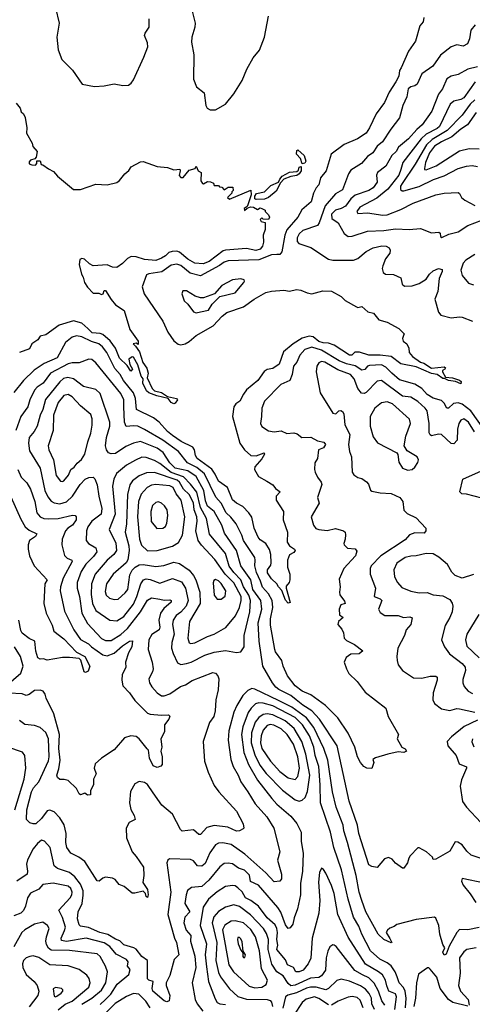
# Model space of a CAD drawing. Extents: x 1678759 to 1859541, y 384609 to 522867.
# Tile 288 of 466: x 1745418 to 1748667, y 507651 to 514710. Entities that reach past the tile are written whole.
import ezdxf

# ---------------------------------------------------------------- set-up
doc = ezdxf.new("R2010")
doc.units = 0

msp = doc.modelspace()

# ---------------------------------------------------------------- linework, layer by layer
at = {"layer": '0CON20XD'}
for points in [[(1745674.1, 514794.1), (1745701.2, 514685), (1745684.4, 514585), (1745693.2, 514493.2), (1745721.2, 514425), (1745797.9, 514347.9), (1745866.4, 514246.4), (1745955, 514230), (1746025, 514234.3), (1746095, 514249.2), (1746157.3, 514237.3), (1746198.7, 514241.3), (1746219.2, 514255), (1746235, 514278.8), (1746308.2, 514441.8), (1746337.1, 514515), (1746335, 514543.3), (1746314.6, 514595.4), (1746318.2, 514611.8), (1746347.9, 514655), (1746346.5, 514716.5)], [(1746655, 514770), (1746676.9, 514685), (1746675.5, 514655), (1746653.5, 514585), (1746651.5, 514548.5), (1746668.1, 514458.1), (1746665, 514282.5), (1746688.3, 514228.3), (1746741.2, 514185), (1746754.2, 514095), (1746764, 514075), (1746785, 514062.5), (1746824.1, 514064.1), (1746895, 514104.3), (1746955, 514179.2), (1747016.1, 514273.9), (1747049.5, 514355), (1747094.5, 514435.5), (1747139.7, 514490.3), (1747176, 514585), (1747204, 514735)], [(1748320, 514725), (1748313.8, 514695), (1748289.2, 514665), (1748259.5, 514555), (1748209.5, 514485), (1748155.6, 514365), (1748143.1, 514345), (1748138.5, 514305), (1748118.2, 514265), (1748069.9, 514190.1), (1748035.6, 514115), (1747975.6, 514035), (1747929.4, 513935), (1747905, 513895.8), (1747843.8, 513855), (1747746.2, 513815), (1747653.1, 513745), (1747617.3, 513625), (1747577.8, 513575), (1747565.6, 513525), (1747545, 513504), (1747526.2, 513465), (1747511.1, 513405), (1747444.1, 513345.9), (1747414.6, 513295), (1747335, 513203.2), (1747320, 513165), (1747298.9, 513045), (1747285, 513027.1), (1747262.6, 513027.4)], [(1748686.9, 514673.1), (1748655.7, 514635), (1748647.6, 514572.4), (1748633.2, 514536.8), (1748600.3, 514519.7), (1748555, 514528.9), (1748515, 514515.6), (1748439.4, 514455), (1748382.4, 514377.6), (1748305, 514320.6), (1748272, 514248), (1748255, 514234.3), (1748225, 514229.1), (1748207.5, 514215), (1748197.4, 514157.4), (1748169.1, 514095), (1748145, 514005.6), (1748082.3, 513925), (1748021.5, 513835), (1747985, 513802.7), (1747953.7, 513756.3), (1747915, 513730), (1747870.6, 513679.4), (1747795, 513631.1), (1747779.3, 513605), (1747735, 513490), (1747685, 513460.6), (1747610.2, 513375), (1747567.5, 513252.5), (1747556.5, 513235), (1747450.8, 513199.2), (1747422.9, 513175), (1747410, 513145), (1747410.1, 513120.1), (1747421.9, 513105), (1747506.7, 513076.7), (1747635, 512993.5), (1747664.7, 512984.7), (1747815, 512985.3), (1747845, 512998.5), (1747905, 513047.7), (1747954.8, 513075.3), (1748017.7, 513087.7), (1748047.5, 513085), (1748069.2, 513075), (1748077, 513057), (1748074.3, 513035), (1748044.4, 512995), (1748024.4, 512945), (1748020.8, 512925), (1748026.1, 512896.1), (1748044.2, 512884.2), (1748102.3, 512882.3), (1748155, 512858), (1748164.1, 512814.1), (1748179.7, 512799.7), (1748235, 512802.5), (1748285, 512818.1), (1748335, 512848.9), (1748360, 512885), (1748385, 512908.2), (1748425, 512926.4), (1748449.8, 512919.8), (1748450.5, 512905), (1748428.2, 512855), (1748418.6, 512761.4), (1748398.2, 512705), (1748425, 512613.3), (1748441.9, 512591.9), (1748515, 512571.8), (1748575, 512580), (1748595, 512576.9), (1748667.9, 512547.9)], [(1748705, 514370.8), (1748635, 514354.7), (1748565, 514316.4), (1748515, 514304.4), (1748485, 514285.8), (1748452.2, 514215), (1748424.1, 514175.9), (1748375.4, 514055), (1748305.9, 513955), (1748267.9, 513922.1), (1748208.2, 513855), (1748137.5, 513795), (1748120.5, 513765), (1748088.9, 513735), (1748045, 513660.3), (1747986.7, 513615), (1747980, 513595), (1747983.6, 513545), (1747955, 513504.5), (1747925, 513485.4), (1747825, 513452.8), (1747795, 513425.9), (1747756.9, 513373.1), (1747725, 513355.8), (1747684.7, 513345), (1747656.7, 513315), (1747657.5, 513285), (1747705, 513252.5), (1747746.7, 513176.7), (1747775, 513155.6), (1747805, 513157.5), (1747915, 513194.6), (1748031.7, 513198.3), (1748115, 513209.2), (1748213.4, 513206.6), (1748295, 513213.8), (1748375, 513182.5), (1748426.9, 513186.9), (1748435, 513180), (1748439.4, 513155), (1748447.5, 513147.5), (1748498.9, 513171.1), (1748565, 513189.6), (1748634.8, 513235.2), (1748735, 513271.5)], [(1748686.5, 514263.5), (1748605, 514150), (1748585, 514137.5), (1748535, 514126.5), (1748508, 514105), (1748431.4, 513945), (1748415, 513929.8), (1748335, 513888.7), (1748299.8, 513855), (1748169.3, 513685), (1748153.8, 513636.2), (1748139.2, 513595), (1748060.4, 513495), (1747980.8, 513429.2), (1747859.4, 513365), (1747838.6, 513335), (1747845, 513321.4), (1747914.5, 513325.5), (1748025, 513308.1), (1748055, 513310.3), (1748155, 513349.7), (1748242.5, 513395), (1748405, 513453.8), (1748465, 513465.4), (1748565, 513470.6), (1748574.4, 513464.4), (1748590, 513435), (1748613.8, 513415), (1748685, 513377.1)], [(1748685.9, 514134.1), (1748651.2, 514105), (1748593.3, 514025), (1748486.6, 513915), (1748378.4, 513851.6), (1748337.3, 513812.7), (1748256.8, 513675), (1748162.6, 513535), (1748152.5, 513515), (1748151.7, 513491.8), (1748162.9, 513482.9), (1748175, 513482.8), (1748285, 513514.8), (1748387.8, 513565), (1748465, 513590), (1748565, 513642.4), (1748625, 513660), (1748665, 513663.8), (1748705, 513656.2)], [(1745391.5, 514111.5), (1745422.5, 514075), (1745429.3, 514049.3), (1745445.8, 514035.8), (1745458.3, 514008.3), (1745470, 513935), (1745466.7, 513895), (1745506.7, 513825), (1745511.7, 513801.7), (1745543.3, 513765), (1745537, 513723), (1745527.5, 513712.5), (1745495, 513703.3), (1745485, 513690), (1745486.4, 513676.4), (1745505, 513668), (1745532.5, 513667.5), (1745541.7, 513678.3), (1745541.7, 513698.3), (1745565, 513697.5), (1745571.7, 513671.7), (1745585, 513670), (1745625, 513640), (1745661.7, 513621.7), (1745688.8, 513588.8), (1745805, 513491.2), (1745855, 513492), (1745965, 513530), (1746045, 513526.7), (1746115, 513542), (1746135, 513556.2), (1746173.8, 513605), (1746202.5, 513627.5), (1746217.5, 513655), (1746285, 513690), (1746305, 513692.5), (1746405, 513658), (1746479.3, 513649.3), (1746525, 513632.5), (1746567, 513637), (1746570, 513625), (1746563, 513593), (1746575, 513577.5), (1746591.7, 513578.3), (1746635, 513630), (1746678.3, 513641.7), (1746685, 513660), (1746700, 513625), (1746720, 513615), (1746717.5, 513555), (1746730, 513535), (1746737, 513533), (1746765, 513550), (1746787, 513547), (1746808.3, 513538.3), (1746815, 513520), (1746845, 513520), (1746851.7, 513511.7), (1746868.3, 513508.3), (1746885, 513490), (1746915, 513510), (1746948.3, 513508.3), (1746950, 513485), (1746940, 513475), (1746940, 513465), (1746910, 513435), (1746923, 513423), (1747078.3, 513488.3), (1747078.8, 513455), (1747056.7, 513383.3), (1747050, 513370), (1747030, 513355), (1747031.7, 513341.7), (1747051.7, 513358.3), (1747075, 513367.5), (1747096.4, 513366.4), (1747125, 513350), (1747145, 513360), (1747157, 513357), (1747180, 513345), (1747180, 513335), (1747205, 513310), (1747210, 513295), (1747205, 513277.5), (1747165, 513280), (1747155, 513290), (1747143, 513277), (1747151.7, 513261.7), (1747180, 513255), (1747180, 513205), (1747165.4, 513165), (1747168.8, 513115), (1747162, 513085), (1747145, 513064.5), (1747114.1, 513054.1), (1747045, 513069.2), (1746895, 513058.2), (1746877.9, 513052.1), (1746778, 512975), (1746735, 512960), (1746674.3, 512964.3), (1746623.9, 512993.9), (1746565, 513044.1), (1746545, 513050), (1746511.8, 513048.2), (1746488.6, 513041.4), (1746465, 513017.5), (1746435, 512998.9), (1746395, 512983.5), (1746315, 512989.4), (1746255, 513008.9), (1746218.3, 513011.7), (1746192, 512998), (1746155, 512961.4), (1746115, 512934.2), (1746085, 512935.7), (1746045, 512951.5), (1745945, 512945.6), (1745918.6, 512958.6), (1745882.7, 512992.7), (1745865, 512997.1), (1745849.2, 512990.8), (1745844.2, 512955), (1745861.2, 512885), (1745873.3, 512865), (1745884, 512825), (1745905, 512792.5), (1745945, 512750), (1745985, 512750), (1746005, 512740), (1746016.7, 512745), (1746025, 512767.5), (1746035, 512767.5), (1746074.2, 512704.2), (1746106.1, 512666.1), (1746168.8, 512625), (1746208.1, 512488.1), (1746267.5, 512405), (1746268.3, 512381.7), (1746255, 512390), (1746232.5, 512385), (1746249.3, 512369.3), (1746279.1, 512329.1), (1746302.5, 512252.5), (1746331.2, 512211.2), (1746339.3, 512175), (1746332.1, 512142.1), (1746369.1, 512065), (1746385, 512048.2), (1746435, 512035.9), (1746478.9, 512008.9), (1746543.8, 511993.8), (1746551.9, 511985), (1746535, 511960.8), (1746523.3, 511955), (1746505.8, 511965), (1746482.9, 511992.9), (1746402, 512012), (1746345, 512035.5), (1746328.8, 512048.8), (1746300.8, 512105), (1746304.2, 512135), (1746288.9, 512155), (1746265.5, 512235), (1746235, 512290), (1746225, 512292.5), (1746202.5, 512275), (1746208.3, 512238.3), (1746227.5, 512205), (1746215, 512190), (1746190, 512230), (1746135, 512284), (1746106.6, 512355), (1746067.8, 512407.8), (1746015, 512452.2), (1745995, 512460.3), (1745939.2, 512465), (1745906.1, 512496.1), (1745864, 512534), (1745805, 512550.4), (1745700.6, 512519.4), (1745605, 512451.2), (1745565, 512440), (1745547.5, 512415), (1745506.2, 512385), (1745488.8, 512351.2), (1745416.7, 512325)], [(1748694.8, 514045), (1748632.3, 513955), (1748585, 513925.2), (1748519.8, 513870.2), (1748446, 513835), (1748395, 513802.4), (1748360.2, 513755), (1748331.1, 513685), (1748323.3, 513643.3), (1748324.5, 513634.5), (1748335, 513633.6)], [(1747445, 513676), (1747433.2, 513715), (1747405, 513746), (1747407, 513773), (1747415, 513777.5), (1747459.1, 513735), (1747471.8, 513695), (1747465, 513681.9), (1747445, 513676)], [(1748335, 513633.6), (1748408.2, 513661.8), (1748575, 513768.5), (1748645, 513785.3), (1748715, 513784.1)], [(1747115, 513420.8), (1747106.7, 513425), (1747106.7, 513445), (1747117.2, 513462.8), (1747175.8, 513475), (1747219.5, 513520.5), (1747276.2, 513543.8), (1747285, 513566.2), (1747302.5, 513587.5), (1747354.1, 513615.9), (1747408.3, 513621.7), (1747418.7, 513631.3), (1747425, 513652), (1747437.8, 513657.8), (1747437.9, 513625), (1747424.4, 513605), (1747406.4, 513593.6), (1747363.9, 513586.1), (1747313.4, 513566.6), (1747289.2, 513540.8), (1747259.5, 513480.5), (1747204.1, 513435.9), (1747175, 513424), (1747115, 513420.8)], [(1747262.6, 513027.4), (1747225, 513023.5), (1747135, 512989.1), (1746915, 512981.5), (1746885, 512970.6), (1746852.7, 512947.3), (1746715, 512873), (1746642, 512892), (1746575, 512946.4), (1746545, 512956.4), (1746505, 512948.9), (1746437.3, 512902.7), (1746345, 512888.2), (1746329.4, 512880.6), (1746297.8, 512795), (1746311.9, 512745), (1746445, 512548.8), (1746480.6, 512470.6), (1746525, 512407.1), (1746555, 512382.5), (1746575, 512379.1), (1746606, 512385), (1746635, 512401.5), (1746685.2, 512444.8), (1746805.8, 512514.2), (1746870.4, 512585), (1746905, 512610.4), (1747025, 512650.8), (1747101.9, 512705), (1747185, 512752.9), (1747225, 512764.5), (1747315, 512769.5), (1747355, 512764.4), (1747405, 512774.4), (1747435, 512770.6), (1747481.1, 512751.1), (1747514.6, 512745.4), (1747595, 512765.5), (1747655, 512763.1), (1747725.5, 512725.5), (1747755, 512696.7), (1747835, 512650), (1747845, 512646.7), (1747875, 512653.3), (1747916.7, 512615), (1747956.7, 512605), (1747995, 512558.8), (1748055, 512540.8), (1748140, 512495), (1748177, 512457), (1748173.3, 512445), (1748166.7, 512425), (1748170, 512405), (1748197.5, 512385), (1748211.2, 512355), (1748212.5, 512325), (1748236.7, 512295), (1748294, 512255), (1748318.1, 512248.1), (1748375, 512210.8), (1748465, 512221.9), (1748474.2, 512215), (1748470.8, 512205), (1748453.3, 512195), (1748451.9, 512185), (1748475, 512147.1), (1748525, 512143.1), (1748575.3, 512125.3), (1748587.7, 512115), (1748585, 512100), (1748546.6, 512116.6), (1748495, 512122.8), (1748467.5, 512137.5), (1748455, 512136.4), (1748415, 512165.4), (1748373.8, 512173.8), (1748265, 512222), (1748155, 512242.9), (1748085, 512295.6), (1748005, 512305.7), (1747923.9, 512303.9), (1747856.7, 512326.7), (1747824.3, 512325.7), (1747802.5, 512305), (1747785.7, 512304.3), (1747676.4, 512376.4), (1747635, 512390.9), (1747596, 512394), (1747565, 512403.1), (1747525, 512436), (1747495, 512441.3), (1747445, 512426), (1747380, 512385), (1747310.8, 512329.2), (1747280.5, 512239.5), (1747235, 512210.2), (1747195, 512200.8), (1747172.3, 512187.7), (1747126.7, 512123.3), (1747046.2, 512055), (1747023.8, 512025), (1746999.1, 511975), (1746970, 511955), (1746955.5, 511935), (1746945.5, 511865), (1746998.8, 511675), (1747031.5, 511625), (1747077.5, 511585), (1747115, 511582.7), (1747173.6, 511603.6), (1747175.6, 511595), (1747155, 511562.2), (1747106.2, 511505), (1747104.6, 511485), (1747132.2, 511435), (1747192.4, 511402.4), (1747234.4, 511375), (1747255, 511348.9), (1747286.7, 511325), (1747260, 511295), (1747259.2, 511265), (1747310.5, 511185), (1747308.5, 511125), (1747339.5, 511035), (1747338.2, 510965), (1747355, 510936.9), (1747391.4, 510915), (1747395.6, 510905), (1747385, 510890.6), (1747355.7, 510874.3), (1747340, 510835), (1747339.2, 510785), (1747356.7, 510735), (1747356.7, 510695), (1747352.5, 510675), (1747331.7, 510648.3), (1747330, 510635), (1747359.1, 510530.9), (1747345, 510527.5), (1747325, 510549.2), (1747298.7, 510618.7), (1747275, 510642.9), (1747264.5, 510664.5), (1747225, 510701.2), (1747197.8, 510745), (1747196.5, 510765), (1747219.8, 510800.2), (1747222.9, 510815), (1747220, 510875), (1747211.7, 510911.7), (1747185, 510953.6), (1747145, 510980.8), (1747129.1, 510999.1), (1747101.8, 511065), (1747084.2, 511144.2), (1747063.9, 511173.9), (1747019.6, 511219.6), (1746975, 511243.5), (1746945, 511267.6), (1746910, 511355), (1746845, 511401.5), (1746821.4, 511451.4), (1746796.6, 511486.6), (1746691.1, 511565), (1746679.5, 511585), (1746673.8, 511625), (1746660, 511645), (1746576.6, 511686.6), (1746515, 511729.6), (1746478.2, 511758.2), (1746418, 511825), (1746379.2, 511855), (1746255.3, 511915), (1746250.2, 511995), (1746233.9, 512035), (1746164.1, 512124.1), (1746140, 512165), (1746100.1, 512210.1), (1746044.6, 512324.6), (1746013.4, 512363.4), (1745985, 512386.9), (1745932.6, 512402.6), (1745865, 512435.3), (1745825, 512442.5), (1745795, 512434.6), (1745747.9, 512395), (1745687.1, 512285), (1745594.6, 512245.4), (1745522.2, 512197.8), (1745445, 512123.5), (1745375, 512037.9)], [(1748685, 513025.8), (1748620.6, 512985), (1748601.8, 512965), (1748585.5, 512915), (1748593.3, 512875), (1748640.4, 512820.4), (1748675, 512810)], [(1746685, 512608.1), (1746715, 512614.5), (1746772.9, 512627.1), (1746800.1, 512669.9), (1746853.6, 512726.4), (1746965, 512752.2), (1747026, 512825), (1747032, 512835), (1747028.8, 512845), (1747005, 512851.9), (1746945, 512844.5), (1746868.1, 512805), (1746816.7, 512743.3), (1746736.7, 512716.7), (1746715, 512716.5), (1746677.4, 512727.4), (1746615, 512766.5), (1746588.8, 512765), (1746580.8, 512745), (1746599.4, 512695), (1746625, 512670), (1746664.4, 512614.4), (1746685, 512608.1)], [(1748089.3, 512175), (1748045, 512219.6), (1748015, 512234.8), (1747928.4, 512231.6), (1747914, 512225), (1747895, 512202.3), (1747875, 512198.1), (1747825, 512227.4), (1747763.1, 512243.1), (1747710.7, 512265), (1747585, 512340.9), (1747515, 512361.2), (1747465, 512344.5), (1747428.2, 512305), (1747407.9, 512255), (1747384.3, 512225.7), (1747374.1, 512165), (1747357.7, 512122.3), (1747291.4, 512095), (1747174.7, 511975.3), (1747155.5, 511925), (1747154.5, 511865), (1747145.7, 511815), (1747155, 511792.5), (1747205, 511761.4), (1747245, 511754.5), (1747295, 511761.9), (1747335, 511744.2), (1747385, 511748.9), (1747409.8, 511739.8), (1747443.8, 511713.8), (1747507, 511717), (1747555, 511689.4), (1747601.7, 511681.7), (1747613.8, 511665), (1747599.1, 511640.9), (1747562.5, 511625), (1747555.7, 511565), (1747536.8, 511533.2), (1747533.1, 511485), (1747538.1, 511465), (1747555, 511430), (1747582.9, 511395), (1747586.8, 511376.8), (1747555.6, 511285), (1747566.7, 511243.3), (1747510.8, 511145), (1747526.9, 511085), (1747543.2, 511063.2), (1747564.5, 511054.5), (1747625, 511048.8), (1747685, 511062.2), (1747743.3, 511045), (1747753.8, 511035), (1747756, 511016), (1747754.2, 510985), (1747744.2, 510955), (1747748, 510945), (1747770.9, 510920.9), (1747825, 510917.5), (1747838.6, 510898.6), (1747828.9, 510865), (1747744.3, 510775), (1747712.1, 510697.9), (1747719.5, 510645), (1747713.3, 510605), (1747716.4, 510586.4), (1747750.2, 510540.2), (1747753.8, 510525), (1747722.5, 510515), (1747712.2, 510485), (1747714.4, 510444.4), (1747740, 510425), (1747706, 510395), (1747700.8, 510375), (1747730.4, 510340.4), (1747741.4, 510315), (1747746.7, 510275), (1747765, 510259.2), (1747821.7, 510231.7), (1747881.2, 510185), (1747855, 510164.5), (1747795, 510161.1), (1747762.6, 510137.4), (1747747.5, 510105), (1747764.5, 510055), (1747781.5, 510021.5), (1747840.8, 509965), (1747898.6, 509888.6), (1748046.2, 509775), (1748064.1, 509714.1), (1748137.5, 509585), (1748127.5, 509555), (1748160, 509495), (1748185, 509482), (1748193.8, 509465), (1748175, 509455.8), (1748135, 509460), (1748060, 509445), (1747972.3, 509417.7), (1747952.5, 509405), (1747960, 509385), (1747945, 509342.5), (1747910, 509345), (1747887.5, 509355), (1747865, 509384), (1747843.8, 509425), (1747824.1, 509495), (1747775.4, 509595), (1747700.8, 509705), (1747613.2, 509793.2), (1747508.9, 509868.9), (1747445, 509895.4), (1747394.5, 509934.5), (1747340, 510005), (1747309.1, 510075), (1747298.8, 510115), (1747255, 510177.1), (1747249.1, 510195), (1747218.8, 510368.8), (1747218.3, 510415), (1747234, 510495), (1747230.9, 510545), (1747205, 510594.7), (1747160.9, 510640.9), (1747147.6, 510685), (1747117.2, 510747.2), (1747105.7, 510795), (1747109.4, 510835), (1747104.7, 510855), (1747024.7, 510975), (1747013.3, 511015), (1746970.7, 511095), (1746934.4, 511144.4), (1746901.2, 511175), (1746865, 511244.6), (1746825, 511287.5), (1746745, 511453.9), (1746690.5, 511500.5), (1746623.5, 511533.5), (1746558.9, 511615), (1746445, 511696.2), (1746315, 511772.5), (1746265, 511795.3), (1746235, 511799.3), (1746182.6, 511792.6), (1746171, 511825), (1746166.7, 511935), (1746165.8, 511985), (1746145, 512028.9), (1745965, 512248.9), (1745935, 512274.4), (1745915, 512277.1), (1745845, 512250.5), (1745795, 512249.7), (1745765, 512242.6), (1745638.9, 512175), (1745585.6, 512104.4), (1745543.5, 512075), (1745525.2, 512054.8), (1745491.2, 511985), (1745477.3, 511935), (1745426.9, 511865), (1745390.6, 511765)], [(1748681.6, 511755), (1748640.4, 511825), (1748605, 511847.3), (1748585, 511838.5), (1748571.1, 511815), (1748561.6, 511775), (1748557.3, 511695), (1748535, 511668.6), (1748515, 511672.5), (1748445, 511736.4), (1748425, 511738.5), (1748375, 511726.4), (1748363.7, 511733.7), (1748357.9, 511747.9), (1748358.2, 511815), (1748341.8, 511905), (1748327.9, 511925), (1748275, 511972.5), (1748225, 512004.7), (1748165, 512011.2), (1748015, 512122.2), (1747985, 512118.9), (1747905, 512037.7), (1747889.8, 512030.3), (1747871.2, 512031.2), (1747846, 512065), (1747820, 512135), (1747791.5, 512165), (1747700.6, 512200.6), (1747608.6, 512255), (1747585, 512258.2), (1747565, 512249.5), (1747550.5, 512225), (1747546.9, 512185), (1747574.2, 512035), (1747665, 511888), (1747686.9, 511883.1), (1747708, 511905), (1747722.2, 511907.8), (1747735, 511900.6), (1747743.8, 511885), (1747751.8, 511805), (1747787.1, 511735), (1747777.9, 511665), (1747785, 511613.3), (1747798.8, 511575), (1747804.4, 511465), (1747816.4, 511446.4), (1747845, 511428.1), (1747875, 511420), (1747907.1, 511397.1), (1747920.6, 511380.6), (1747936.4, 511336.4), (1747945, 511330), (1748005, 511318.5), (1748085, 511313.6), (1748146, 511285), (1748168.1, 511255), (1748175, 511193.3), (1748199.5, 511169.5), (1748265, 511137.5), (1748334.3, 511064.3), (1748334.2, 511045), (1748321.7, 511028.3), (1748255, 511030), (1748215, 511017.3), (1748185, 510980.9), (1748009.6, 510865), (1747941.8, 510795), (1747934.5, 510774.5), (1747934.6, 510734.6), (1747972.2, 510635), (1747962, 510575), (1748005, 510558.9), (1748018.2, 510545), (1747994.5, 510485), (1748005, 510460), (1748037.8, 510437.8), (1748135, 510437.7), (1748174, 510424), (1748218.2, 510428.2), (1748235, 510422.5), (1748225.9, 510374.1), (1748193.1, 510335), (1748180.4, 510295), (1748133.1, 510203.1), (1748124.5, 510145.5), (1748126.7, 510115), (1748135.5, 510085.5), (1748166, 510045), (1748245, 509991.5), (1748305, 509988.1), (1748365, 510004), (1748405, 510003.8), (1748415, 509996.7), (1748415.6, 509975), (1748386.2, 509885), (1748383.5, 509835), (1748395, 509808), (1748445, 509770), (1748505, 509756.9), (1748555, 509772.5), (1748575, 509770.5), (1748685, 509746.5)], [(1748749.7, 511775), (1748655.5, 511905.5), (1748595, 511953.3), (1748565, 511963.5), (1748532.6, 511957.4), (1748495, 511924.5), (1748485, 511924.4), (1748465, 511961.5), (1748445, 511980), (1748385, 511996.8), (1748342.3, 512022.3), (1748305, 512064.7), (1748255, 512095.7), (1748145, 512126.8), (1748089.3, 512175)], [(1748211.7, 508698.3), (1748202.5, 508665), (1748175, 508627.5), (1748165, 508627.5), (1748115, 508663.3), (1748092.3, 508692.3), (1748065, 508703.3), (1748037.5, 508695), (1747985, 508632.5), (1747945, 508638), (1747925, 508650.8), (1747851.2, 508875), (1747842.4, 508935), (1747783, 509107), (1747697.6, 509505), (1747570.5, 509695), (1747514.4, 509754.4), (1747449.7, 509795), (1747403.3, 509835), (1747365, 509864.8), (1747278.3, 509908.3), (1747256.9, 509925), (1747232.8, 509955), (1747162.2, 510075), (1747138, 510255), (1747130.8, 510385), (1747155.6, 510485), (1747149.2, 510545), (1747091.5, 510625), (1747076.3, 510695), (1747005.8, 510795), (1746974.8, 510905), (1746887.6, 511027.6), (1746869.4, 511085), (1746815, 511183.3), (1746765, 511222.8), (1746751.1, 511261.1), (1746740.7, 511335), (1746685, 511434), (1746625, 511475.1), (1746534.8, 511495), (1746495, 511531.8), (1746446.7, 511606.7), (1746405, 511638.1), (1746284.3, 511685.7), (1746235, 511674.2), (1746179.2, 511650.8), (1746105, 511599.2), (1746075, 511596.5), (1746055, 511604.3), (1746040.9, 511625), (1746034.7, 511655), (1746041.2, 511715), (1746065.3, 511795), (1746065.9, 511825), (1745995, 512030.6), (1745965, 512058.5), (1745875, 512079.3), (1745805, 512135.9), (1745764.3, 512145.7), (1745733.5, 512136.5), (1745705.8, 512114.2), (1745604.2, 511985.8), (1745583.2, 511915), (1745564.2, 511875), (1745543.8, 511796.2), (1745522.6, 511757.4), (1745485.3, 511714.7), (1745480.7, 511675), (1745488.5, 511618.5), (1745563.8, 511493.8), (1745597.6, 511335), (1745619, 511289), (1745645, 511257.1), (1745665, 511246), (1745705, 511238.8), (1745755, 511253.4), (1745796.6, 511293.4), (1745851.8, 511378.2), (1745888.9, 511415), (1745915, 511427.3), (1745945, 511430), (1745958.3, 511418.3), (1745974.7, 511374.7), (1745985.8, 511295), (1746008.1, 511205), (1746002.3, 511165), (1745936.7, 511115), (1745907.5, 511075), (1745897.5, 511045), (1745896.2, 510975), (1745912.2, 510955), (1745964, 510924), (1745970.7, 510895), (1745948.7, 510861.3), (1745893.5, 510806.5), (1745858.4, 510755), (1745830.4, 510675), (1745829.4, 510635), (1745847.5, 510575), (1745864.8, 510455), (1745905, 510380), (1746005, 510273.4), (1746035, 510258.8), (1746075, 510260.3), (1746145, 510303.4), (1746193, 510345), (1746284, 510465), (1746335, 510548.8), (1746365, 510565.4), (1746425, 510555.3), (1746455, 510548.5), (1746495, 510551.1), (1746504.2, 510545), (1746505.5, 510535), (1746452.4, 510487.6), (1746428.4, 510455), (1746417.1, 510405), (1746424.7, 510355), (1746420, 510335), (1746367, 510303), (1746344.8, 510265), (1746340.8, 510195), (1746368.2, 510105), (1746376.4, 510055), (1746372.2, 510035), (1746345.8, 509985), (1746350.6, 509955), (1746366.7, 509926.7), (1746405, 509883.1), (1746435, 509863.5), (1746455, 509862.1), (1746495, 509876.9), (1746571.3, 509928.7), (1746607.8, 509942.2), (1746655, 509972.9), (1746805, 510029.1), (1746824, 510025), (1746841.4, 510005), (1746847.8, 509985), (1746843.5, 509905), (1746825.3, 509834.7), (1746820.9, 509755), (1746811.5, 509715), (1746781.2, 509671.2), (1746734.5, 509534.5), (1746743.9, 509393.9), (1746770.6, 509315), (1746815, 509218.8), (1746848, 509175), (1746975, 509036.9), (1747022.2, 508945), (1747026.2, 508915), (1747021.7, 508908.3), (1746995.7, 508894.3), (1746975, 508891.9), (1746912, 508922), (1746815, 508933.2), (1746761.1, 508918.9), (1746715, 508869.4), (1746705, 508868.6), (1746665, 508901.4), (1746585, 508893.1), (1746571.4, 508905), (1746514.1, 509014.1), (1746438.1, 509078.1), (1746376.8, 509166.8), (1746335, 509225.8), (1746315, 509240.8), (1746275, 509248), (1746245, 509231.2), (1746213.1, 509176.9), (1746206.5, 509095), (1746216.6, 509046.6), (1746239.4, 509005), (1746246.7, 508975), (1746203.3, 508955), (1746182, 508915), (1746185.7, 508845), (1746225, 508743.3), (1746255, 508712), (1746306.2, 508635), (1746310, 508575), (1746302.2, 508525), (1746336.1, 508475), (1746339.4, 508435), (1746335, 508416.2), (1746325, 508423.8), (1746320.8, 508445), (1746305, 508462.9), (1746245, 508448.2), (1746225, 508448.9), (1746168.8, 508495), (1746131.1, 508511.1), (1746103.3, 508545), (1746085, 508556.6), (1746035, 508561.9), (1746014.5, 508555.5), (1745987.5, 508535), (1745975, 508536.2), (1745885.6, 508675.6), (1745843.6, 508706.4), (1745785, 508734), (1745756.7, 508775), (1745750.2, 508810.2), (1745752.4, 508875), (1745737.7, 508937.7), (1745707.2, 508987.2), (1745665, 509031.2), (1745635, 509043.9), (1745615, 509037.3), (1745575, 508983.7), (1745534.8, 508945.2), (1745515, 508944), (1745491.5, 508951.5), (1745467.5, 508975), (1745469.2, 509045), (1745502.7, 509175), (1745516.9, 509203.1), (1745556.2, 509245), (1745624.4, 509395.6), (1745629.3, 509425), (1745624.6, 509555), (1745605, 509599.4), (1745565, 509635.6), (1745525, 509649.5), (1745455, 509656.7), (1745415.7, 509685)], [(1745725, 511398.1), (1745735, 511403.3), (1745768.5, 511445), (1745784.8, 511485.2), (1745808.4, 511501.6), (1745829.7, 511530.3), (1745862.2, 511557.8), (1745884.6, 511595), (1745906.4, 511683.6), (1745929.7, 511745), (1745938.3, 511801.7), (1745938.8, 511848.8), (1745928.5, 511878.5), (1745855, 511940.9), (1745795, 512006.4), (1745765, 512022.8), (1745733.8, 512015), (1745695.3, 511965), (1745661, 511875), (1745658.8, 511765), (1745621.2, 511655), (1745627.9, 511625), (1745660.6, 511555), (1745680.9, 511440.9), (1745711.1, 511401.1), (1745725, 511398.1)], [(1748205, 511479.4), (1748235, 511484.2), (1748255, 511501.2), (1748275.7, 511535), (1748280.6, 511555), (1748270, 511575), (1748198.5, 511618.5), (1748178.5, 511655), (1748190.8, 511725), (1748223.6, 511815), (1748215.5, 511845), (1748095, 511955.2), (1748055, 511970), (1748015, 511963.1), (1747968.2, 511925), (1747933.8, 511865), (1747933.1, 511795), (1747955, 511720), (1747985.7, 511675.7), (1748126, 511605), (1748133.3, 511593.3), (1748138.6, 511538.6), (1748165.8, 511495), (1748205, 511479.4)], [(1746575, 510087.3), (1746615, 510094.7), (1746649.4, 510105), (1746747.5, 510155), (1746813.3, 510176.7), (1746895, 510187.3), (1746975, 510174.4), (1747005, 510178), (1747030.4, 510215), (1747030, 510295), (1747070.6, 510465), (1747073.7, 510545), (1747063.3, 510585), (1747023.8, 510643.8), (1747005, 510695.3), (1746955, 510746.3), (1746921.3, 510791.3), (1746895, 510882.3), (1746781.1, 511021.1), (1746759, 511135), (1746715, 511212.1), (1746688.6, 511321.4), (1746645, 511380.6), (1746595, 511433.2), (1746504.4, 511464.4), (1746425, 511527.6), (1746385, 511550.6), (1746325, 511571.8), (1746295, 511573.3), (1746248.7, 511551.3), (1746184.8, 511515.2), (1746112.7, 511457.3), (1746093.3, 511415), (1746085.3, 511365), (1746103.9, 511163.9), (1746059.6, 511055), (1746107.6, 510957.6), (1746113.7, 510905), (1746094.5, 510875.5), (1746046.5, 510835), (1745960.6, 510735), (1745933.9, 510666.1), (1745931.6, 510588.4), (1745940, 510525), (1745965.2, 510475.2), (1746065, 510405.5), (1746115, 510401.1), (1746165, 510430.9), (1746235, 510520.8), (1746259.8, 510575), (1746288.6, 510665), (1746306.5, 510695), (1746325, 510701.6), (1746355, 510696.8), (1746425, 510671.2), (1746515, 510704.7), (1746578.7, 510678.7), (1746607.9, 510635), (1746627.4, 510545), (1746612.3, 510505), (1746575, 510463.5), (1746541.6, 510438.4), (1746519.5, 510405), (1746515.2, 510375), (1746525.7, 510305), (1746509.3, 510245), (1746508.8, 510205), (1746518.8, 510165), (1746550, 510100), (1746575, 510087.3)], [(1745405.2, 511485.2), (1745429, 511429), (1745469.5, 511389.5), (1745495.9, 511345), (1745525.8, 511255), (1745541.3, 511175), (1745565, 511146.4), (1745591.2, 511135), (1745621.5, 511131.5), (1745695, 511134), (1745797.9, 511157.9), (1745815.6, 511155.6), (1745824.3, 511145), (1745822.9, 511125), (1745796.4, 511085), (1745764.5, 511065), (1745746.7, 511045), (1745723.8, 510985), (1745721.4, 510945), (1745738.5, 510868.5), (1745758.5, 510848.5), (1745792.5, 510835), (1745795.5, 510825), (1745730.6, 510705), (1745710, 510645), (1745708.9, 510615), (1745740.6, 510470.6), (1745807.8, 510335), (1745855, 510266.9), (1745912.7, 510235), (1745932.9, 510215), (1746015, 510157.5), (1746045, 510148.7), (1746095, 510167.9), (1746155, 510220.3), (1746205, 510254.5), (1746227.2, 510257.2), (1746223.8, 510215), (1746199.6, 510170.4), (1746177.5, 510105), (1746179.6, 510065), (1746153.9, 510015), (1746150.7, 509975), (1746157.9, 509935), (1746205.2, 509885.2), (1746245, 509830), (1746335, 509739.3), (1746355, 509731.6), (1746435, 509723.3), (1746485.9, 509725.9), (1746496.1, 509716.1), (1746489.2, 509695), (1746457.5, 509655), (1746456.7, 509605), (1746431.2, 509555), (1746438.1, 509495), (1746431.2, 509465), (1746440.8, 509425), (1746440.7, 509369.3), (1746430.7, 509359.3), (1746405, 509350), (1746375, 509360), (1746350.9, 509415), (1746342.9, 509472.9), (1746333.3, 509483.3), (1746275.3, 509555.3), (1746255, 509570.5), (1746215, 509576.2), (1746169.3, 509560.7), (1746096.7, 509475), (1746005, 509416.7), (1745960, 509375), (1745953.3, 509345), (1745965.9, 509304.1), (1745946.7, 509265), (1745947.1, 509225), (1745926.2, 509185), (1745926.7, 509153.3), (1745905, 509151.2), (1745885, 509163.8), (1745855, 509154), (1745845, 509160.8), (1745825, 509197.5), (1745765, 509255.6), (1745736.1, 509263.9), (1745705, 509262), (1745688.3, 509278.3), (1745684.4, 509295), (1745699.6, 509340.4), (1745707.6, 509402.4), (1745700, 509485), (1745704.5, 509585), (1745663, 509733), (1745608.8, 509845), (1745602, 509875), (1745585.7, 509895.7), (1745565, 509902.5), (1745525, 509900), (1745485, 509871.8), (1745465, 509865.6), (1745435, 509876.2), (1745341.5, 509881.5)], [(1746646.6, 510236.6), (1746675, 510243.2), (1746765, 510287.8), (1746815, 510304), (1746897.3, 510352.7), (1746967.2, 510435), (1746996.2, 510495), (1747008.6, 510545), (1747008.3, 510575), (1746955, 510673.3), (1746893.8, 510735), (1746819.2, 510839.2), (1746722.1, 510942.1), (1746698.6, 510975), (1746683.4, 511045), (1746693.1, 511115), (1746690.7, 511145), (1746670.4, 511195), (1746666, 511245), (1746633.9, 511305), (1746593.3, 511345), (1746564.2, 511394.2), (1746548.5, 511408.5), (1746384.5, 511464.5), (1746328.5, 511461.5), (1746275, 511440.3), (1746227.5, 511405), (1746209.3, 511375), (1746192.6, 511305), (1746183.5, 511095), (1746174.8, 511035), (1746201.9, 510938.1), (1746203.3, 510905), (1746193.1, 510836.9), (1746183.1, 510816.9), (1746088.9, 510735), (1746040.9, 510665), (1746030.5, 510610.5), (1746038.5, 510585), (1746063.7, 510563.7), (1746095, 510554.1), (1746125, 510555.4), (1746175, 510600), (1746193.6, 510625), (1746209.4, 510730.6), (1746225.7, 510764.3), (1746245.7, 510784.3), (1746275, 510800.8), (1746305, 510804.8), (1746395, 510790.3), (1746452.7, 510797.3), (1746525, 510819.7), (1746565, 510810.3), (1746635, 510763.3), (1746666.2, 510725), (1746681.6, 510695), (1746710.4, 510605), (1746713.9, 510525), (1746637.5, 510395), (1746624.7, 510275), (1746635, 510241.4), (1746646.6, 510236.6)], [(1748735, 511280), (1748625, 511308.8), (1748590.8, 511310.8), (1748578, 511325), (1748599.4, 511415), (1748731.9, 511475)], [(1746335, 510902), (1746405, 510903.8), (1746515.2, 510934.8), (1746558.9, 510961.1), (1746587.8, 511015), (1746603.4, 511145), (1746577.9, 511265), (1746540.8, 511310.8), (1746519.7, 511355), (1746496.9, 511366.9), (1746395, 511377.5), (1746365, 511371.9), (1746333, 511357), (1746291, 511309), (1746271.3, 511255), (1746264.8, 511145), (1746277.3, 510985), (1746292.5, 510942.5), (1746335, 510902)], [(1745355, 511288), (1745425, 511128.9), (1745456.3, 511075), (1745485, 511049.3), (1745540.8, 511025), (1745531.1, 511005), (1745487.9, 510975), (1745478.4, 510945), (1745478.8, 510915), (1745487.8, 510865), (1745523, 510795), (1745614.4, 510695), (1745598.5, 510665), (1745591.1, 510525), (1745608.1, 510455), (1745650.3, 510370.3), (1745664.2, 510325), (1745735, 510271.8), (1745825.3, 510175.3), (1745885.3, 510145), (1745920.5, 510075), (1745909.8, 510040.2), (1745889.7, 510029.7), (1745881.4, 510035), (1745857.9, 510117.9), (1745845, 510129.4), (1745775, 510138), (1745726.4, 510136.4), (1745615, 510118.8), (1745588.3, 510128.3), (1745565, 510126.2), (1745548.8, 510135), (1745535, 510182.5), (1745526, 510255), (1745485, 510272.9), (1745435, 510310.8), (1745425, 510330), (1745412.7, 510405)], [(1746402.4, 511062.4), (1746445, 511063.5), (1746463.9, 511076.1), (1746475, 511100), (1746480.9, 511155), (1746476, 511195), (1746457.3, 511225), (1746435, 511244.5), (1746415, 511252.1), (1746395, 511249.5), (1746372.1, 511227.9), (1746358.4, 511185), (1746362, 511112), (1746402.4, 511062.4)], [(1748675, 510731.5), (1748595, 510707.1), (1748545, 510724.2), (1748519.1, 510749.1), (1748489.1, 510805), (1748426.7, 510856.7), (1748385, 510879.5), (1748335, 510884.1), (1748265, 510865.3), (1748225, 510864), (1748185, 510854), (1748125, 510812.5), (1748103.9, 510765), (1748108.9, 510715), (1748129.5, 510675), (1748160.2, 510640.3), (1748225, 510611.8), (1748285, 510601.8), (1748343.1, 510603.1), (1748385, 510586.7), (1748455, 510579.4), (1748505, 510554.2), (1748522, 510528), (1748526.9, 510505), (1748521.8, 510465), (1748506.4, 510425), (1748472.6, 510367.4), (1748446.9, 510265), (1748466.9, 510215), (1748503.9, 510163.9), (1748594, 510094), (1748615, 510068.8), (1748617.7, 510045), (1748599.8, 509979.8), (1748599.6, 509955), (1748609.2, 509929.2), (1748637.5, 509895), (1748668.2, 509878.2)], [(1746865, 510554.4), (1746893, 510577), (1746898.5, 510615), (1746865, 510668.5), (1746845, 510687.9), (1746822.6, 510697.4), (1746811.2, 510688.8), (1746807.3, 510672.7), (1746813.8, 510585), (1746835.6, 510555.6), (1746865, 510554.4)], [(1748714, 510446), (1748626.5, 510305), (1748618, 510265), (1748628, 510218), (1748715.6, 510135.6)], [(1745320, 509935), (1745426.5, 510025), (1745443.1, 510075), (1745424.7, 510144.7), (1745380, 510215)], [(1748715, 508202.7), (1748635, 508184.5), (1748575, 508187.8), (1748555, 508165.7), (1748501.3, 508068.7), (1748480.1, 508009.9), (1748465, 508004.6), (1748455.8, 508025), (1748468.5, 508055), (1748455, 508080), (1748434.7, 508155), (1748426.5, 508215), (1748405, 508268.8), (1748395.7, 508275.7), (1748265, 508260), (1748125.9, 508224.1), (1748105, 508208.8), (1748075, 508198), (1748057.2, 508182.8), (1748048.6, 508165), (1748075, 508123.3), (1748088.8, 508095), (1748085, 508092), (1748032.5, 508115), (1747991.8, 508155), (1747901.9, 508315), (1747875, 508395.8), (1747853.8, 508455), (1747834.1, 508574.1), (1747772.2, 508812.2), (1747744.8, 508895), (1747739.5, 508935), (1747689.8, 509065), (1747663.9, 509175), (1747630.4, 509400.4), (1747601.3, 509485), (1747529.5, 509635), (1747475.9, 509705.9), (1747371.3, 509781.3), (1747275, 509829.3), (1747105, 509911.1), (1747085, 509915.8), (1747055, 509901.5), (1747020, 509865), (1746976, 509794), (1746954.2, 509745.8), (1746919.1, 509610.9), (1746914.6, 509545), (1746933.8, 509405), (1746950.8, 509355), (1746985.4, 509295), (1747005.3, 509245.3), (1747056.2, 509175), (1747108, 509088), (1747192.5, 508995), (1747243.3, 508915), (1747285.4, 508745), (1747269.5, 508685), (1747283.3, 508635), (1747297.8, 508585), (1747298.3, 508551.7), (1747285, 508533.8), (1747245, 508528.8), (1747185, 508593.8), (1747035, 508727.4), (1746935, 508796.2), (1746875, 508808), (1746845, 508805.4), (1746824.5, 508795), (1746783.8, 508736.2), (1746749.2, 508660.8), (1746725, 508641.8), (1746695, 508644.4), (1746665, 508680.5), (1746645, 508689.1), (1746493.3, 508695), (1746482, 508685), (1746474.4, 508665), (1746502.7, 508455), (1746481.5, 508295), (1746530, 508125), (1746544.5, 508095), (1746559.2, 508005), (1746527.8, 507972.2), (1746495, 507856.7), (1746468.7, 507805), (1746468.4, 507785), (1746496.2, 507715), (1746491.2, 507675), (1746475, 507670), (1746455, 507676.2), (1746374, 507745), (1746368.4, 507765), (1746376.7, 507815), (1746345, 507824.2), (1746336.2, 507835), (1746334.4, 507965), (1746295, 507994.4), (1746255, 508045.7), (1746237.1, 508057.1), (1746165, 508077.5), (1746136.9, 508106.9), (1746105, 508118.2), (1746050.9, 508150.9), (1745992.5, 508165), (1745912.7, 508202.7), (1745855, 508211.2), (1745845, 508220), (1745833.1, 508265), (1745838.4, 508315), (1745866.4, 508375), (1745873.2, 508433.2), (1745873.3, 508465), (1745855, 508512.5), (1745814.5, 508564.5), (1745775, 508596.2), (1745689.4, 508625), (1745664.5, 508644.5), (1745635.6, 508775.6), (1745595, 508821.5), (1745575, 508826.9), (1745546.9, 508805), (1745515, 508765.3), (1745475, 508687.2), (1745467.5, 508655), (1745475.2, 508605), (1745471.2, 508585), (1745396.8, 508533.2)], [(1748188.2, 507625), (1748193.3, 507695), (1748184.1, 507745), (1748171.8, 507771.8), (1748142.2, 507805), (1748128.1, 507848.1), (1748114.3, 507885), (1748085, 507926.6), (1748055, 507949.7), (1748003.9, 507973.9), (1747935.2, 508035.2), (1747874.6, 508154.6), (1747852.5, 508212.5), (1747814.2, 508275), (1747776.3, 508405), (1747727.3, 508615), (1747672.5, 508775), (1747649.8, 508885), (1747576.4, 509095), (1747575.6, 509225), (1747566.3, 509355), (1747539, 509435), (1747528.5, 509495), (1747497.1, 509575), (1747448.2, 509655), (1747395, 509707), (1747235, 509790.4), (1747165, 509811), (1747135, 509811.9), (1747111.2, 509805), (1747080.3, 509775), (1747057.8, 509742.2), (1747019.2, 509640.8), (1747010.8, 509585), (1747027.1, 509457.1), (1747059.6, 509369.6), (1747125, 509258), (1747227, 509127), (1747264.8, 509084.8), (1747365, 508999.6), (1747406.3, 508946.3), (1747437.7, 508885), (1747438.7, 508818.7), (1747451.6, 508735), (1747448.4, 508605), (1747433.7, 508516.3), (1747433.2, 508435), (1747411.5, 508335), (1747388, 508272), (1747378.2, 508225), (1747360.3, 508199.7), (1747345, 508195.8), (1747325, 508220.6), (1747292.5, 508312.5), (1747271.6, 508345), (1747132.7, 508505), (1747075, 508530.8), (1747066.9, 508576.9), (1747031.7, 508611.7), (1746987.8, 508627.8), (1746945, 508659.2), (1746915, 508663.8), (1746885, 508660.4), (1746854, 508636), (1746775, 508541.6), (1746725, 508494.7), (1746650.5, 508489.5), (1746623.5, 508466.5), (1746612.5, 508435), (1746604.1, 508375), (1746639.3, 508315), (1746602.8, 508275), (1746595.2, 508235), (1746613.5, 508183.5), (1746645.7, 508145), (1746644.7, 508105), (1746675, 507996.2), (1746682.9, 507915), (1746655.4, 507805), (1746678.5, 507685), (1746691.3, 507655), (1746731.8, 507601.8)], [(1747425, 509108.2), (1747445, 509113.8), (1747466.1, 509133.9), (1747485, 509177.5), (1747499.8, 509295), (1747470.8, 509445), (1747443, 509535), (1747389.1, 509629.1), (1747323.4, 509683.4), (1747235, 509726.2), (1747195, 509733.1), (1747165, 509728.2), (1747135, 509706.9), (1747108.3, 509675), (1747082.8, 509597.2), (1747080.6, 509525), (1747105, 509438.9), (1747141.4, 509365), (1747188.2, 509305), (1747305.4, 509185.4), (1747395, 509116.7), (1747425, 509108.2)], [(1748705, 509688.1), (1748608.2, 509641.8), (1748518, 509568), (1748487.1, 509535), (1748492.2, 509505), (1748550.7, 509435), (1748572.9, 509375), (1748624.3, 509354.3), (1748625.6, 509345), (1748589.2, 509260.8), (1748579.1, 509215), (1748595.3, 509105), (1748625, 509064.3), (1748728.6, 508955)], [(1747395, 509262.1), (1747415, 509284.2), (1747427.3, 509345), (1747414.9, 509425), (1747382.7, 509515), (1747338, 509585), (1747295, 509625.2), (1747243.3, 509653.3), (1747215, 509656.3), (1747195, 509650), (1747165, 509616.9), (1747151.7, 509575), (1747147, 509525), (1747155.7, 509485), (1747217.6, 509395), (1747285, 509320.3), (1747345, 509274.7), (1747395, 509262.1)], [(1748669.2, 509555), (1748663.3, 509533.3), (1748677.8, 509497.8)], [(1745383.7, 509046.3), (1745450.3, 509265), (1745461.1, 509345), (1745453.7, 509433.7), (1745438.6, 509458.6), (1745332.5, 509495)], [(1748745, 508691.9), (1748659.5, 508719.5), (1748628.1, 508748.1), (1748595, 508794), (1748563.9, 508813.9), (1748545, 508816.7), (1748505, 508750), (1748405, 508692.5), (1748385, 508690), (1748380, 508705), (1748337.5, 508745), (1748285, 508773.3), (1748275, 508772.5), (1748220, 508715), (1748211.7, 508698.3)], [(1748111.7, 507615), (1748123.4, 507705), (1748115, 507725.3), (1748066.6, 507745), (1748052.9, 507782.9), (1748044.2, 507824.2), (1748021.6, 507861.6), (1747993.9, 507885), (1747899.4, 507939.4), (1747775, 508133.5), (1747701.4, 508295), (1747674.7, 508445), (1747655, 508502), (1747615, 508591.2), (1747598.3, 508618.3), (1747585, 508626.2), (1747571.1, 508595), (1747564, 508526), (1747573.2, 508395), (1747565.5, 508305.5), (1747518.5, 508125), (1747507.3, 507982.7), (1747487.9, 507942.1), (1747452.3, 507895), (1747425, 507882.9), (1747401.2, 507885), (1747382.9, 507915), (1747340.4, 507935), (1747325, 507970), (1747262.7, 508045), (1747270.3, 508075), (1747264.8, 508115), (1747267.4, 508165), (1747263.8, 508195), (1747251.6, 508221.6), (1747195, 508270), (1747131.1, 508355), (1747076.5, 508396.5), (1747039.6, 508415), (1747015, 508457.1), (1746985, 508486.1), (1746965, 508500), (1746945, 508503.1), (1746895, 508495.3), (1746835, 508457.7), (1746773.8, 508405), (1746735, 508348), (1746712.7, 508215), (1746759.2, 508085), (1746749.8, 508005), (1746759.9, 507919.9), (1746773.3, 507815), (1746820.3, 507690.3), (1746835.3, 507665.3), (1746855, 507655.3), (1746895, 507650.7)], [(1748755, 508519.6), (1748595, 508553.8), (1748590, 508535), (1748600.7, 508505), (1748652.2, 508442.2), (1748691.3, 508381.3)], [(1745995, 507650.4), (1746034.6, 507685.4), (1746071.7, 507725), (1746117.5, 507795), (1746201.6, 507865), (1746211.8, 507901.8), (1746192.9, 507925), (1746197, 507955), (1746185, 507973.6), (1746111.4, 508011.4), (1746065, 508065.9), (1746025, 508091.7), (1745895, 508125.7), (1745755, 508101.7), (1745718.3, 508108.3), (1745714.7, 508125), (1745740.6, 508179.4), (1745746.2, 508205), (1745724.4, 508274.4), (1745700, 508325), (1745780.4, 508415), (1745791.8, 508435), (1745793.6, 508455), (1745785, 508481.5), (1745765, 508498.4), (1745659.1, 508519.1), (1745585, 508509.5), (1745555, 508476.7), (1745495, 508448.9), (1745474.6, 508415), (1745460.3, 508355), (1745445, 508324.5), (1745425, 508303.9), (1745375, 508284.6)], [(1748037.9, 507645), (1748016.5, 507676.5), (1747994.4, 507744.4), (1747962.7, 507802.7), (1747925, 507841.2), (1747878.6, 507861.4), (1747824.3, 507894.3), (1747690, 508065), (1747675, 508076.4), (1747665, 508076.5), (1747645, 508062.9), (1747628.8, 508031.2), (1747618.6, 507985), (1747613.2, 507896.8), (1747585, 507855.3), (1747565, 507843.3), (1747505, 507838), (1747395, 507787.3), (1747364.6, 507784.6), (1747345, 507800.5), (1747309.7, 507855), (1747264.1, 507884.1), (1747229, 507939), (1747201.8, 508045), (1747203.3, 508115), (1747190, 508160), (1747166.9, 508195), (1747075, 508292.8), (1746995, 508352.3), (1746955, 508364.7), (1746895, 508348.6), (1746845, 508317.6), (1746811.2, 508278.8), (1746799.8, 508235), (1746833.7, 508095), (1746826.7, 507965), (1746845, 507878.1), (1746858.8, 507848.8), (1746923.3, 507763.3), (1746985, 507708), (1747045, 507689.1), (1747195.2, 507685.3), (1747215, 507678.8), (1747225, 507666.9), (1747233, 507635)], [(1745865, 507651.1), (1745935.6, 507694.4), (1746005, 507752.1), (1746037.1, 507805), (1746047.7, 507885), (1746033.6, 507923.6), (1745995, 507992.9), (1745975, 508012.9), (1745776.2, 508036.2), (1745645, 508040.4), (1745625, 508054.7), (1745609.9, 508079.9), (1745605.2, 508105), (1745610.6, 508135), (1745628.5, 508195), (1745617.3, 508217.3), (1745585, 508240), (1745525, 508224.6), (1745455.6, 508185), (1745433.6, 508165), (1745375, 508062.7)], [(1747105, 507768.7), (1747155, 507774.8), (1747187.8, 507792.2), (1747195.9, 507825), (1747153.3, 507905), (1747139.6, 508035), (1747110, 508135), (1747076.6, 508186.6), (1747025, 508236.3), (1746965, 508250), (1746935, 508246.6), (1746891.3, 508218.7), (1746874.8, 508185.2), (1746918.6, 507935), (1746952, 507885), (1747065, 507782.4), (1747105, 507768.7)], [(1747035, 507986.7), (1747039.2, 508005), (1747023, 508033), (1747015, 508100), (1747005, 508121.2), (1746995, 508130), (1746985, 508130), (1746980.8, 508115), (1746987.1, 508085), (1747005, 508038.8), (1747019.3, 508019.3), (1747020, 507995), (1747025, 507986.7), (1747035, 507986.7)], [(1745695, 507610.9), (1745745, 507651.4), (1745795, 507672.9), (1745913.8, 507775), (1745923.1, 507805), (1745917.4, 507837.4), (1745899.1, 507859.1), (1745845, 507900), (1745765, 507926.2), (1745635, 507935.4), (1745555, 507986.7), (1745515, 507998), (1745490, 507995), (1745465, 507983.8), (1745445.2, 507964.8), (1745437.7, 507942.2), (1745440, 507915), (1745464.3, 507865), (1745521.9, 507815), (1745542.5, 507785), (1745555.2, 507744.8), (1745547.1, 507715), (1745486.7, 507633.3)], [(1748695, 508055.6), (1748627, 508043), (1748605, 508027.1), (1748575, 507984.2), (1748578.8, 507875), (1748567.8, 507785), (1748581.4, 507745), (1748636.5, 507685), (1748644, 507646)], [(1748635, 507636.8), (1748527.3, 507665), (1748495.2, 507685), (1748435.5, 507765), (1748413, 507845), (1748365, 507902.9), (1748355, 507912.5), (1748345, 507912.5), (1748281.5, 507868.5), (1748265.3, 507804.7), (1748259.6, 507695), (1748246.2, 507635)], [(1747964.9, 507614.9), (1747945.2, 507655), (1747943.4, 507695), (1747927.6, 507727.6), (1747900.4, 507760.4), (1747865, 507784.4), (1747785, 507817.4), (1747725, 507831.5), (1747695, 507821.2), (1747634.5, 507765), (1747616.2, 507755), (1747545, 507774.8), (1747505, 507774.2), (1747476.7, 507766.7), (1747405, 507734.5), (1747343.2, 507716.8), (1747325.7, 507705), (1747307.2, 507622.8)], [(1745675, 507706), (1745685, 507710.6), (1745715, 507730), (1745726.9, 507745), (1745727.1, 507755), (1745718.8, 507765), (1745675, 507771.4), (1745658.6, 507761.4), (1745665, 507710), (1745675, 507706)], [(1746354.4, 507625), (1746323.4, 507673.4), (1746272.8, 507722.8), (1746235, 507728), (1746185, 507707.3), (1746103.3, 507656.8), (1746041.1, 507595)], [(1747883.2, 507625), (1747861.5, 507681.5), (1747840.8, 507700.8), (1747805, 507707.2), (1747775, 507701.8), (1747705, 507673.8), (1747655, 507645.3)], [(1747635, 507647.5), (1747565, 507693.5), (1747535, 507703.9), (1747475, 507688.7), (1747445.2, 507664.8), (1747385.6, 507574.4)]]:
    msp.add_lwpolyline(points, dxfattribs=at)

doc.saveas('drawing.dxf')
